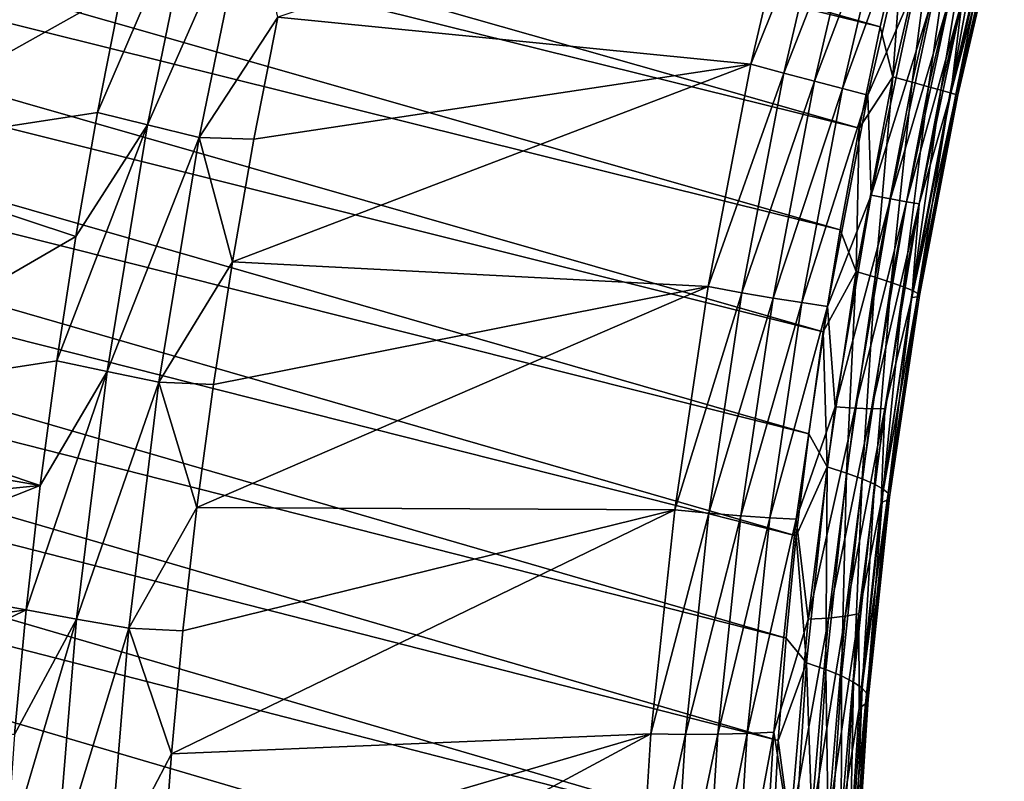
# Model space of a CAD drawing. Header units: metres. Extents: x -46 to 104, y -30 to 30.
# Tile 634 of 656: x 81.93 to 84.8, y 0.18 to 2.4. Entities that reach past the tile are written whole.
import ezdxf

# ---------------------------------------------------------------- set-up
doc = ezdxf.new("R2010")
doc.units = ezdxf.units.M
doc.layers.add('solid_26_000_502_XXX', color=7, linetype='CONTINUOUS')

msp = doc.modelspace()

# ---------------------------------------------------------------- linework, layer by layer
at = {"layer": 'solid_26_000_502_XXX'}
for points in [[(76.200562, 4.408911, 288.99704), (76.261185, 4.694271, 289.009491), (84.442299, 2.381253, 301.378632)], [(76.261185, 4.694271, 289.009491), (84.510521, 2.675307, 301.38736), (84.442299, 2.381253, 301.378632)], [(76.146202, 4.122533, 288.979919), (76.200562, 4.408911, 288.99704), (84.380432, 2.085978, 301.365112)], [(76.200562, 4.408911, 288.99704), (84.442299, 2.381253, 301.378632), (84.380432, 2.085978, 301.365112)], [(76.098145, 3.835345, 288.95813), (76.146202, 4.122533, 288.979919), (84.324959, 1.78969, 301.346863)], [(76.146202, 4.122533, 288.979919), (84.380432, 2.085978, 301.365112), (84.324959, 1.78969, 301.346863)], [(76.056419, 3.547557, 288.931732), (76.098145, 3.835345, 288.95813), (84.275917, 1.492599, 301.323853)], [(76.098145, 3.835345, 288.95813), (84.324959, 1.78969, 301.346863), (84.275917, 1.492599, 301.323853)], [(76.021065, 3.259377, 288.900696), (76.056419, 3.547557, 288.931732), (84.233345, 1.194915, 301.296112)], [(76.056419, 3.547557, 288.931732), (84.275917, 1.492599, 301.323853), (84.233345, 1.194915, 301.296112)], [(75.992104, 2.971016, 288.865051), (76.021065, 3.259377, 288.900696), (84.197266, 0.896849, 301.263672)], [(76.021065, 3.259377, 288.900696), (84.233345, 1.194915, 301.296112), (84.197266, 0.896849, 301.263672)], [(75.969559, 2.682683, 288.82486), (75.992104, 2.971016, 288.865051), (84.167717, 0.598612, 301.226532)], [(75.992104, 2.971016, 288.865051), (84.197266, 0.896849, 301.263672), (84.167717, 0.598612, 301.226532)], [(84.064148, 2.272697, 303.427826), (84.215477, 2.916221, 303.445496), (82.684509, 2.410279, 304.438965)], [(84.309456, 2.882002, 303.36496), (84.215477, 2.916221, 303.445496), (84.064148, 2.272697, 303.427826)], [(84.160439, 2.246523, 303.347229), (84.309456, 2.882002, 303.36496), (84.064148, 2.272697, 303.427826)], [(84.396858, 2.850762, 303.276184), (84.309456, 2.882002, 303.36496), (84.160439, 2.246523, 303.347229)], [(84.250046, 2.223113, 303.258392), (84.396858, 2.850762, 303.276184), (84.160439, 2.246523, 303.347229)], [(84.476662, 2.821721, 303.17984), (84.396858, 2.850762, 303.276184), (84.250046, 2.223113, 303.258392)], [(84.332024, 2.201784, 303.161987), (84.476662, 2.821721, 303.17984), (84.250046, 2.223113, 303.258392)], [(84.548302, 2.795088, 303.07663), (84.476662, 2.821721, 303.17984), (84.332024, 2.201784, 303.161987)], [(82.451385, 2.811577, 304.335266), (82.229118, 2.49252, 304.246826), (82.158638, 2.131808, 304.226715)], [(82.304283, 2.095977, 304.300537), (82.451385, 2.811577, 304.335266), (82.158638, 2.131808, 304.226715)], [(82.600479, 2.769789, 304.398895), (82.451385, 2.811577, 304.335266), (82.304283, 2.095977, 304.300537)], [(84.405785, 2.182692, 303.058746), (84.548302, 2.795088, 303.07663), (84.332024, 2.201784, 303.161987)], [(84.546257, 2.504949, 302.9617), (84.548302, 2.795088, 303.07663), (84.405785, 2.182692, 303.058746)], [(84.479103, 2.235388, 301.480042), (84.510521, 2.675307, 301.38736), (84.610046, 2.798441, 301.496521)], [(84.479103, 2.235388, 301.480042), (84.610046, 2.798441, 301.496521), (84.535583, 2.219906, 301.593964)], [(84.610046, 2.798441, 301.496521), (84.666893, 2.784257, 301.610443), (84.535583, 2.219906, 301.593964)], [(82.454659, 2.059371, 304.364227), (82.600479, 2.769789, 304.398895), (82.304283, 2.095977, 304.300537)], [(82.684509, 2.410279, 304.438965), (82.600479, 2.769789, 304.398895), (82.454659, 2.059371, 304.364227)], [(84.535583, 2.219906, 301.593964), (84.666893, 2.784257, 301.610443), (84.582458, 2.207001, 301.712463)], [(84.666893, 2.784257, 301.610443), (84.714325, 2.773317, 301.728943), (84.582458, 2.207001, 301.712463)], [(84.582458, 2.207001, 301.712463), (84.714325, 2.773317, 301.728943), (84.619377, 2.196774, 301.834717)], [(84.714325, 2.773317, 301.728943), (84.751991, 2.765708, 301.851166), (84.619377, 2.196774, 301.834717)], [(84.619377, 2.196774, 301.834717), (84.751991, 2.765708, 301.851166), (84.646088, 2.189343, 301.959808)], [(84.751991, 2.765708, 301.851166), (84.779633, 2.761542, 301.976227), (84.646088, 2.189343, 301.959808)], [(84.646088, 2.189343, 301.959808), (84.779633, 2.761542, 301.976227), (84.662399, 2.18477, 302.086853)], [(84.648071, 2.188181, 302.470215), (84.787025, 2.779289, 302.486481), (84.681282, 2.458922, 302.605133)], [(84.800758, 2.769751, 302.359283), (84.787025, 2.779289, 302.486481), (84.648071, 2.188181, 302.470215)], [(84.663391, 2.18418, 302.342987), (84.800758, 2.769751, 302.359283), (84.648071, 2.188181, 302.470215)], [(84.779633, 2.761542, 301.976227), (84.797058, 2.760852, 302.103241), (84.662399, 2.18477, 302.086853)], [(84.662399, 2.18477, 302.086853), (84.797058, 2.760852, 302.103241), (84.668182, 2.183042, 302.214874)], [(84.804115, 2.763592, 302.231232), (84.800758, 2.769751, 302.359283), (84.663391, 2.18418, 302.342987)], [(84.668182, 2.183042, 302.214874), (84.804115, 2.763592, 302.231232), (84.663391, 2.18418, 302.342987)], [(84.797058, 2.760852, 302.103241), (84.804115, 2.763592, 302.231232), (84.668182, 2.183042, 302.214874)], [(82.229118, 2.49252, 304.246826), (81.50502, 2.730291, 303.82251), (81.368805, 2.01054, 303.779175)], [(75.953445, 2.394588, 288.780121), (75.969559, 2.682683, 288.82486), (84.144714, 0.300416, 301.184723)], [(75.969559, 2.682683, 288.82486), (84.167717, 0.598612, 301.226532), (84.144714, 0.300416, 301.184723)], [(84.479103, 2.235388, 301.480042), (84.442299, 2.381253, 301.378632), (84.510521, 2.675307, 301.38736)], [(84.415543, 1.891166, 302.93515), (84.546257, 2.504949, 302.9617), (84.405785, 2.182692, 303.058746)], [(84.600967, 2.486786, 302.847046), (84.546257, 2.504949, 302.9617), (84.415543, 1.891166, 302.93515)], [(82.158638, 2.131808, 304.226715), (82.229118, 2.49252, 304.246826), (81.368805, 2.01054, 303.779175)], [(84.472092, 1.880152, 302.820557), (84.600967, 2.486786, 302.847046), (84.415543, 1.891166, 302.93515)], [(84.64608, 2.471407, 302.727875), (84.600967, 2.486786, 302.847046), (84.472092, 1.880152, 302.820557)], [(84.518959, 1.871585, 302.701477), (84.64608, 2.471407, 302.727875), (84.472092, 1.880152, 302.820557)], [(84.681282, 2.458922, 302.605133), (84.64608, 2.471407, 302.727875), (84.518959, 1.871585, 302.701477)], [(84.555801, 1.865527, 302.578827), (84.681282, 2.458922, 302.605133), (84.518959, 1.871585, 302.701477)], [(84.648071, 2.188181, 302.470215), (84.681282, 2.458922, 302.605133), (84.555801, 1.865527, 302.578827)], [(75.943764, 2.10694, 288.730865), (75.953445, 2.394588, 288.780121), (84.128265, 0.00247, 301.138275)], [(75.953445, 2.394588, 288.780121), (84.144714, 0.300416, 301.184723), (84.128265, 0.00247, 301.138275)], [(82.614502, 2.054039, 304.419342), (82.684509, 2.410279, 304.438965), (82.454659, 2.059371, 304.364227)], [(84.064148, 2.272697, 303.427826), (82.684509, 2.410279, 304.438965), (82.614502, 2.054039, 304.419342)], [(84.479103, 2.235388, 301.480042), (84.380432, 2.085978, 301.365112), (84.442299, 2.381253, 301.378632)], [(84.064148, 2.272697, 303.427826), (82.614502, 2.054039, 304.419342), (82.551735, 1.69675, 304.394379)], [(83.939789, 1.624285, 303.389984), (84.064148, 2.272697, 303.427826), (82.551735, 1.69675, 304.394379)], [(84.160439, 2.246523, 303.347229), (84.064148, 2.272697, 303.427826), (83.939789, 1.624285, 303.389984)], [(84.037971, 1.606256, 303.309631), (84.160439, 2.246523, 303.347229), (83.939789, 1.624285, 303.389984)], [(84.250046, 2.223113, 303.258392), (84.160439, 2.246523, 303.347229), (84.037971, 1.606256, 303.309631)], [(84.129395, 1.590766, 303.221039), (84.250046, 2.223113, 303.258392), (84.037971, 1.606256, 303.309631)], [(84.332024, 2.201784, 303.161987), (84.250046, 2.223113, 303.258392), (84.129395, 1.590766, 303.221039)], [(84.371506, 1.668189, 301.446075), (84.380432, 2.085978, 301.365112), (84.479103, 2.235388, 301.480042)], [(84.371506, 1.668189, 301.446075), (84.479103, 2.235388, 301.480042), (84.427681, 1.651394, 301.559937)], [(84.479103, 2.235388, 301.480042), (84.535583, 2.219906, 301.593964), (84.427681, 1.651394, 301.559937)], [(84.427681, 1.651394, 301.559937), (84.535583, 2.219906, 301.593964), (84.474091, 1.636501, 301.678406)], [(84.535583, 2.219906, 301.593964), (84.582458, 2.207001, 301.712463), (84.474091, 1.636501, 301.678406)], [(84.213165, 1.57724, 303.124878), (84.332024, 2.201784, 303.161987), (84.129395, 1.590766, 303.221039)], [(84.405785, 2.182692, 303.058746), (84.332024, 2.201784, 303.161987), (84.213165, 1.57724, 303.124878)], [(84.474091, 1.636501, 301.678406), (84.582458, 2.207001, 301.712463), (84.510399, 1.623623, 301.800568)], [(84.582458, 2.207001, 301.712463), (84.619377, 2.196774, 301.834717), (84.510399, 1.623623, 301.800568)], [(84.510399, 1.623623, 301.800568), (84.619377, 2.196774, 301.834717), (84.536346, 1.612889, 301.925568)], [(84.533875, 1.592589, 302.435425), (84.648071, 2.188181, 302.470215), (84.555801, 1.865527, 302.578827)], [(84.663391, 2.18418, 302.342987), (84.648071, 2.188181, 302.470215), (84.533875, 1.592589, 302.435425)], [(84.550499, 1.594193, 302.30835), (84.663391, 2.18418, 302.342987), (84.533875, 1.592589, 302.435425)], [(84.619377, 2.196774, 301.834717), (84.646088, 2.189343, 301.959808), (84.536346, 1.612889, 301.925568)], [(84.536346, 1.612889, 301.925568), (84.646088, 2.189343, 301.959808), (84.551743, 1.604385, 302.05249)], [(84.668182, 2.183042, 302.214874), (84.663391, 2.18418, 302.342987), (84.550499, 1.594193, 302.30835)], [(84.646088, 2.189343, 301.959808), (84.662399, 2.18477, 302.086853), (84.551743, 1.604385, 302.05249)], [(84.551743, 1.604385, 302.05249), (84.662399, 2.18477, 302.086853), (84.556473, 1.598136, 302.180389)], [(84.662399, 2.18477, 302.086853), (84.668182, 2.183042, 302.214874), (84.556473, 1.598136, 302.180389)], [(84.288673, 1.565777, 303.021881), (84.405785, 2.182692, 303.058746), (84.213165, 1.57724, 303.124878)], [(84.415543, 1.891166, 302.93515), (84.405785, 2.182692, 303.058746), (84.288673, 1.565777, 303.021881)], [(84.556473, 1.598136, 302.180389), (84.668182, 2.183042, 302.214874), (84.550499, 1.594193, 302.30835)], [(82.095451, 1.770087, 304.201172), (82.158638, 2.131808, 304.226715), (81.368805, 2.01054, 303.779175)], [(82.304283, 2.095977, 304.300537), (82.158638, 2.131808, 304.226715), (82.095451, 1.770087, 304.201172)], [(75.940544, 1.819948, 288.677155), (75.943764, 2.10694, 288.730865), (84.115105, -0.591823, 301.031677)], [(75.943764, 2.10694, 288.730865), (84.118401, -0.295013, 301.08725), (84.115105, -0.591823, 301.031677)], [(75.943764, 2.10694, 288.730865), (84.128265, 0.00247, 301.138275), (84.118401, -0.295013, 301.08725)], [(82.304283, 2.095977, 304.300537), (82.095451, 1.770087, 304.201172), (82.039612, 1.407579, 304.170227)], [(82.186172, 1.376382, 304.244324), (82.304283, 2.095977, 304.300537), (82.039612, 1.407579, 304.170227)], [(82.454659, 2.059371, 304.364227), (82.304283, 2.095977, 304.300537), (82.186172, 1.376382, 304.244324)], [(84.371506, 1.668189, 301.446075), (84.324959, 1.78969, 301.346863), (84.380432, 2.085978, 301.365112)], [(82.33757, 1.345005, 304.308319), (82.454659, 2.059371, 304.364227), (82.186172, 1.376382, 304.244324)], [(82.551735, 1.69675, 304.394379), (82.454659, 2.059371, 304.364227), (82.33757, 1.345005, 304.308319)], [(82.551735, 1.69675, 304.394379), (82.614502, 2.054039, 304.419342), (82.454659, 2.059371, 304.364227)], [(82.095451, 1.770087, 304.201172), (81.368805, 2.01054, 303.779175), (81.263062, 1.287922, 303.716156)], [(84.310555, 1.273579, 302.889496), (84.415543, 1.891166, 302.93515), (84.288673, 1.565777, 303.021881)], [(84.472092, 1.880152, 302.820557), (84.415543, 1.891166, 302.93515), (84.310555, 1.273579, 302.889496)], [(84.368576, 1.269785, 302.775269), (84.472092, 1.880152, 302.820557), (84.310555, 1.273579, 302.889496)], [(84.518959, 1.871585, 302.701477), (84.472092, 1.880152, 302.820557), (84.368576, 1.269785, 302.775269)], [(84.416855, 1.268098, 302.656525), (84.518959, 1.871585, 302.701477), (84.368576, 1.269785, 302.775269)], [(84.555801, 1.865527, 302.578827), (84.518959, 1.871585, 302.701477), (84.416855, 1.268098, 302.656525)], [(84.455032, 1.268529, 302.53418), (84.555801, 1.865527, 302.578827), (84.416855, 1.268098, 302.656525)], [(84.533875, 1.592589, 302.435425), (84.555801, 1.865527, 302.578827), (84.455032, 1.268529, 302.53418)], [(75.940544, 1.819948, 288.677155), (84.115105, -0.591823, 301.031677), (84.118401, -0.88775, 300.971558)], [(75.943764, 1.533823, 288.618988), (75.940544, 1.819948, 288.677155), (84.118401, -0.88775, 300.971558)], [(84.371506, 1.668189, 301.446075), (84.275917, 1.492599, 301.323853), (84.324959, 1.78969, 301.346863)], [(82.039612, 1.407579, 304.170227), (82.095451, 1.770087, 304.201172), (81.263062, 1.287922, 303.716156)], [(82.496254, 1.338634, 304.364075), (82.551735, 1.69675, 304.394379), (82.33757, 1.345005, 304.308319)], [(83.939789, 1.624285, 303.389984), (82.551735, 1.69675, 304.394379), (82.496254, 1.338634, 304.364075)], [(84.287529, 1.098313, 301.394745), (84.275917, 1.492599, 301.323853), (84.371506, 1.668189, 301.446075)], [(84.287529, 1.098313, 301.394745), (84.371506, 1.668189, 301.446075), (84.343468, 1.080195, 301.508514)], [(84.371506, 1.668189, 301.446075), (84.427681, 1.651394, 301.559937), (84.343468, 1.080195, 301.508514)], [(84.343468, 1.080195, 301.508514), (84.427681, 1.651394, 301.559937), (84.389519, 1.063297, 301.626831)], [(84.427681, 1.651394, 301.559937), (84.474091, 1.636501, 301.678406), (84.389519, 1.063297, 301.626831)], [(83.939789, 1.624285, 303.389984), (82.496254, 1.338634, 304.364075), (82.448074, 0.979721, 304.328369)], [(83.842712, 0.972705, 303.332031), (83.939789, 1.624285, 303.389984), (82.448074, 0.979721, 304.328369)], [(84.037971, 1.606256, 303.309631), (83.939789, 1.624285, 303.389984), (83.842712, 0.972705, 303.332031)], [(84.389519, 1.063297, 301.626831), (84.474091, 1.636501, 301.678406), (84.425346, 1.047748, 301.74884)], [(84.474091, 1.636501, 301.678406), (84.510399, 1.623623, 301.800568), (84.425346, 1.047748, 301.74884)], [(84.425346, 1.047748, 301.74884), (84.510399, 1.623623, 301.800568), (84.450691, 1.033683, 301.873627)], [(84.510399, 1.623623, 301.800568), (84.536346, 1.612889, 301.925568), (84.450691, 1.033683, 301.873627)], [(84.450691, 1.033683, 301.873627), (84.536346, 1.612889, 301.925568), (84.46537, 1.021217, 302.000275)], [(84.536346, 1.612889, 301.925568), (84.551743, 1.604385, 302.05249), (84.46537, 1.021217, 302.000275)], [(83.942383, 0.962887, 303.252228), (84.037971, 1.606256, 303.309631), (83.842712, 0.972705, 303.332031)], [(84.129395, 1.590766, 303.221039), (84.037971, 1.606256, 303.309631), (83.942383, 0.962887, 303.252228)], [(84.035225, 0.95538, 303.164185), (84.129395, 1.590766, 303.221039), (83.942383, 0.962887, 303.252228)], [(84.213165, 1.57724, 303.124878), (84.129395, 1.590766, 303.221039), (84.035225, 0.95538, 303.164185)], [(84.550499, 1.594193, 302.30835), (84.533875, 1.592589, 302.435425), (84.44474, 0.99409, 302.382172)], [(84.462387, 1.001344, 302.255493), (84.550499, 1.594193, 302.30835), (84.44474, 0.99409, 302.382172)], [(84.44474, 0.99409, 302.382172), (84.533875, 1.592589, 302.435425), (84.455032, 1.268529, 302.53418)], [(84.556473, 1.598136, 302.180389), (84.550499, 1.594193, 302.30835), (84.462387, 1.001344, 302.255493)], [(84.469284, 1.01041, 302.127869), (84.556473, 1.598136, 302.180389), (84.462387, 1.001344, 302.255493)], [(84.46537, 1.021217, 302.000275), (84.551743, 1.604385, 302.05249), (84.469284, 1.01041, 302.127869)], [(84.551743, 1.604385, 302.05249), (84.556473, 1.598136, 302.180389), (84.469284, 1.01041, 302.127869)], [(84.120392, 0.949719, 303.068573), (84.213165, 1.57724, 303.124878), (84.035225, 0.95538, 303.164185)], [(84.288673, 1.565777, 303.021881), (84.213165, 1.57724, 303.124878), (84.120392, 0.949719, 303.068573)], [(84.197266, 0.945945, 302.966064), (84.288673, 1.565777, 303.021881), (84.120392, 0.949719, 303.068573)], [(84.310555, 1.273579, 302.889496), (84.288673, 1.565777, 303.021881), (84.197266, 0.945945, 302.966064)], [(75.943764, 1.533823, 288.618988), (84.118401, -0.88775, 300.971558), (84.128265, -1.182584, 300.906952)], [(75.953445, 1.248771, 288.556427), (75.943764, 1.533823, 288.618988), (84.128265, -1.182584, 300.906952)], [(84.287529, 1.098313, 301.394745), (84.233345, 1.194915, 301.296112), (84.275917, 1.492599, 301.323853)], [(81.991142, 1.044509, 304.133942), (82.039612, 1.407579, 304.170227), (81.263062, 1.287922, 303.716156)], [(82.186172, 1.376382, 304.244324), (82.039612, 1.407579, 304.170227), (81.991142, 1.044509, 304.133942)], [(82.186172, 1.376382, 304.244324), (81.991142, 1.044509, 304.133942), (81.950081, 0.6811, 304.092285)], [(82.097328, 0.654562, 304.166809), (82.186172, 1.376382, 304.244324), (81.950081, 0.6811, 304.092285)], [(82.33757, 1.345005, 304.308319), (82.186172, 1.376382, 304.244324), (82.097328, 0.654562, 304.166809)], [(82.249496, 0.628441, 304.231262), (82.33757, 1.345005, 304.308319), (82.097328, 0.654562, 304.166809)], [(82.448074, 0.979721, 304.328369), (82.33757, 1.345005, 304.308319), (82.249496, 0.628441, 304.231262)], [(82.448074, 0.979721, 304.328369), (82.496254, 1.338634, 304.364075), (82.33757, 1.345005, 304.308319)], [(81.991142, 1.044509, 304.133942), (81.263062, 1.287922, 303.716156), (81.285034, 1.166346, 303.726135)], [(84.231567, 0.653816, 302.82486), (84.310555, 1.273579, 302.889496), (84.197266, 0.945945, 302.966064)], [(84.368576, 1.269785, 302.775269), (84.310555, 1.273579, 302.889496), (84.231567, 0.653816, 302.82486)], [(84.290703, 0.657287, 302.711243), (84.368576, 1.269785, 302.775269), (84.231567, 0.653816, 302.82486)], [(84.416855, 1.268098, 302.656525), (84.368576, 1.269785, 302.775269), (84.290703, 0.657287, 302.711243)], [(84.340042, 0.662522, 302.593109), (84.416855, 1.268098, 302.656525), (84.290703, 0.657287, 302.711243)], [(84.455032, 1.268529, 302.53418), (84.416855, 1.268098, 302.656525), (84.340042, 0.662522, 302.593109)], [(84.379219, 0.669483, 302.471313), (84.455032, 1.268529, 302.53418), (84.340042, 0.662522, 302.593109)], [(84.44474, 0.99409, 302.382172), (84.455032, 1.268529, 302.53418), (84.379219, 0.669483, 302.471313)], [(75.953445, 1.248771, 288.556427), (84.128265, -1.182584, 300.906952), (84.144714, -1.476117, 300.837921)], [(75.969559, 0.965, 288.489532), (75.953445, 1.248771, 288.556427), (84.144714, -1.476117, 300.837921)], [(84.287529, 1.098313, 301.394745), (84.197266, 0.896849, 301.263672), (84.233345, 1.194915, 301.296112)], [(81.991142, 1.044509, 304.133942), (81.285034, 1.166346, 303.726135), (81.316864, 0.977705, 303.73819)], [(84.227394, 0.527239, 301.326141), (84.197266, 0.896849, 301.263672), (84.287529, 1.098313, 301.394745)], [(84.227394, 0.527239, 301.326141), (84.287529, 1.098313, 301.394745), (84.283157, 0.507791, 301.439819)], [(84.287529, 1.098313, 301.394745), (84.343468, 1.080195, 301.508514), (84.283157, 0.507791, 301.439819)], [(84.283157, 0.507791, 301.439819), (84.343468, 1.080195, 301.508514), (84.328949, 0.488881, 301.557922)], [(84.343468, 1.080195, 301.508514), (84.389519, 1.063297, 301.626831), (84.328949, 0.488881, 301.557922)], [(84.328949, 0.488881, 301.557922), (84.389519, 1.063297, 301.626831), (84.364433, 0.470649, 301.679626)], [(84.389519, 1.063297, 301.626831), (84.425346, 1.047748, 301.74884), (84.364433, 0.470649, 301.679626)], [(81.991142, 1.044509, 304.133942), (81.316864, 0.977705, 303.73819), (81.345993, 0.788854, 303.745972)], [(81.950081, 0.6811, 304.092285), (81.991142, 1.044509, 304.133942), (81.345993, 0.788854, 303.745972)], [(84.364433, 0.470649, 301.679626), (84.425346, 1.047748, 301.74884), (84.389351, 0.453239, 301.804077)], [(84.425346, 1.047748, 301.74884), (84.450691, 1.033683, 301.873627), (84.389351, 0.453239, 301.804077)], [(84.389351, 0.453239, 301.804077), (84.450691, 1.033683, 301.873627), (84.403519, 0.436793, 301.930298)], [(84.469284, 1.01041, 302.127869), (84.462387, 1.001344, 302.255493), (84.399284, 0.407197, 302.184509)], [(84.406837, 0.421408, 302.057434), (84.469284, 1.01041, 302.127869), (84.399284, 0.407197, 302.184509)], [(84.450691, 1.033683, 301.873627), (84.46537, 1.021217, 302.000275), (84.403519, 0.436793, 301.930298)], [(84.403519, 0.436793, 301.930298), (84.46537, 1.021217, 302.000275), (84.406837, 0.421408, 302.057434)], [(84.46537, 1.021217, 302.000275), (84.469284, 1.01041, 302.127869), (84.406837, 0.421408, 302.057434)], [(82.407257, 0.62051, 304.287354), (82.448074, 0.979721, 304.328369), (82.249496, 0.628441, 304.231262)], [(83.842712, 0.972705, 303.332031), (82.448074, 0.979721, 304.328369), (82.407257, 0.62051, 304.287354)], [(84.380905, 0.394268, 302.310638), (84.44474, 0.99409, 302.382172), (84.379219, 0.669483, 302.471313)], [(84.462387, 1.001344, 302.255493), (84.44474, 0.99409, 302.382172), (84.380905, 0.394268, 302.310638)], [(84.399284, 0.407197, 302.184509), (84.462387, 1.001344, 302.255493), (84.380905, 0.394268, 302.310638)], [(75.969559, 0.965, 288.489532), (84.144714, -1.476117, 300.837921), (84.167717, -1.768141, 300.764496)], [(75.992104, 0.682717, 288.418365), (75.969559, 0.965, 288.489532), (84.167717, -1.768141, 300.764496)], [(83.842712, 0.972705, 303.332031), (82.407257, 0.62051, 304.287354), (82.373848, 0.261354, 304.241089)], [(83.773193, 0.319683, 303.25415), (83.842712, 0.972705, 303.332031), (82.373848, 0.261354, 304.241089)], [(83.942383, 0.962887, 303.252228), (83.842712, 0.972705, 303.332031), (83.773193, 0.319683, 303.25415)], [(83.873924, 0.318111, 303.175201), (83.942383, 0.962887, 303.252228), (83.773193, 0.319683, 303.25415)], [(84.035225, 0.95538, 303.164185), (83.942383, 0.962887, 303.252228), (83.873924, 0.318111, 303.175201)], [(83.967789, 0.318622, 303.087982), (84.035225, 0.95538, 303.164185), (83.873924, 0.318111, 303.175201)], [(84.120392, 0.949719, 303.068573), (84.035225, 0.95538, 303.164185), (83.967789, 0.318622, 303.087982)], [(84.053955, 0.320858, 302.993195), (84.120392, 0.949719, 303.068573), (83.967789, 0.318622, 303.087982)], [(84.197266, 0.945945, 302.966064), (84.120392, 0.949719, 303.068573), (84.053955, 0.320858, 302.993195)], [(84.131813, 0.324804, 302.89151), (84.197266, 0.945945, 302.966064), (84.053955, 0.320858, 302.993195)], [(84.231567, 0.653816, 302.82486), (84.197266, 0.945945, 302.966064), (84.131813, 0.324804, 302.89151)], [(84.227394, 0.527239, 301.326141), (84.167717, 0.598612, 301.226532), (84.197266, 0.896849, 301.263672)], [(81.950081, 0.6811, 304.092285), (81.345993, 0.788854, 303.745972), (81.372406, 0.599922, 303.749573)], [(75.992104, 0.682717, 288.418365), (84.167717, -1.768141, 300.764496), (84.197266, -2.058449, 300.686737)], [(76.021065, 0.402126, 288.342926), (75.992104, 0.682717, 288.418365), (84.197266, -2.058449, 300.686737)], [(81.950081, 0.6811, 304.092285), (81.372406, 0.599922, 303.749573), (81.396072, 0.410974, 303.748932)], [(81.916451, 0.317576, 304.045319), (81.950081, 0.6811, 304.092285), (81.396072, 0.410974, 303.748932)], [(82.097328, 0.654562, 304.166809), (81.950081, 0.6811, 304.092285), (81.916451, 0.317576, 304.045319)], [(84.340042, 0.662522, 302.593109), (84.290703, 0.657287, 302.711243), (84.238678, 0.044268, 302.628693)], [(84.288727, 0.056441, 302.511414), (84.340042, 0.662522, 302.593109), (84.238678, 0.044268, 302.628693)], [(84.379219, 0.669483, 302.471313), (84.340042, 0.662522, 302.593109), (84.288727, 0.056441, 302.511414)], [(84.328568, 0.069946, 302.390411), (84.379219, 0.669483, 302.471313), (84.288727, 0.056441, 302.511414)], [(84.380905, 0.394268, 302.310638), (84.379219, 0.669483, 302.471313), (84.328568, 0.069946, 302.390411)], [(82.097328, 0.654562, 304.166809), (81.916451, 0.317576, 304.045319), (81.890274, -0.045838, 303.993042)], [(82.037979, -0.067708, 304.068146), (82.097328, 0.654562, 304.166809), (81.890274, -0.045838, 303.993042)], [(82.249496, 0.628441, 304.231262), (82.097328, 0.654562, 304.166809), (82.037979, -0.067708, 304.068146)], [(84.178795, 0.033514, 302.741425), (84.231567, 0.653816, 302.82486), (84.131813, 0.324804, 302.89151)], [(84.290703, 0.657287, 302.711243), (84.231567, 0.653816, 302.82486), (84.178795, 0.033514, 302.741425)], [(84.238678, 0.044268, 302.628693), (84.290703, 0.657287, 302.711243), (84.178795, 0.033514, 302.741425)], [(82.190666, -0.088561, 304.13327), (82.249496, 0.628441, 304.231262), (82.037979, -0.067708, 304.068146)], [(82.373848, 0.261354, 304.241089), (82.249496, 0.628441, 304.231262), (82.190666, -0.088561, 304.13327)], [(82.373848, 0.261354, 304.241089), (82.407257, 0.62051, 304.287354), (82.249496, 0.628441, 304.231262)], [(84.227394, 0.527239, 301.326141), (84.144714, 0.300416, 301.184723), (84.167717, 0.598612, 301.226532)], [(84.191246, -0.043555, 301.240509), (84.144714, 0.300416, 301.184723), (84.227394, 0.527239, 301.326141)], [(84.191246, -0.043555, 301.240509), (84.227394, 0.527239, 301.326141), (84.24691, -0.064333, 301.353973)], [(84.227394, 0.527239, 301.326141), (84.283157, 0.507791, 301.439819), (84.24691, -0.064333, 301.353973)], [(84.24691, -0.064333, 301.353973), (84.283157, 0.507791, 301.439819), (84.292549, -0.085257, 301.471802)], [(84.283157, 0.507791, 301.439819), (84.328949, 0.488881, 301.557922), (84.292549, -0.085257, 301.471802)], [(84.292549, -0.085257, 301.471802), (84.328949, 0.488881, 301.557922), (84.32782, -0.106173, 301.59314)], [(84.328949, 0.488881, 301.557922), (84.364433, 0.470649, 301.679626), (84.32782, -0.106173, 301.59314)], [(84.32782, -0.106173, 301.59314), (84.364433, 0.470649, 301.679626), (84.352478, -0.12693, 301.717102)], [(84.364433, 0.470649, 301.679626), (84.389351, 0.453239, 301.804077), (84.352478, -0.12693, 301.717102)], [(84.352478, -0.12693, 301.717102), (84.389351, 0.453239, 301.804077), (84.366341, -0.147357, 301.842804)], [(84.389351, 0.453239, 301.804077), (84.403519, 0.436793, 301.930298), (84.366341, -0.147357, 301.842804)], [(84.366341, -0.147357, 301.842804), (84.403519, 0.436793, 301.930298), (84.369308, -0.167323, 301.969269)], [(84.403519, 0.436793, 301.930298), (84.406837, 0.421408, 302.057434), (84.369308, -0.167323, 301.969269)], [(84.399284, 0.407197, 302.184509), (84.380905, 0.394268, 302.310638), (84.342537, -0.205289, 302.220947)], [(84.361351, -0.186681, 302.095642), (84.399284, 0.407197, 302.184509), (84.342537, -0.205289, 302.220947)], [(84.406837, 0.421408, 302.057434), (84.399284, 0.407197, 302.184509), (84.361351, -0.186681, 302.095642)], [(84.369308, -0.167323, 301.969269), (84.406837, 0.421408, 302.057434), (84.361351, -0.186681, 302.095642)], [(76.021065, 0.402126, 288.342926), (84.197266, -2.058449, 300.686737), (84.233345, -2.346835, 300.604706)], [(76.056419, 0.123432, 288.263275), (76.021065, 0.402126, 288.342926), (84.233345, -2.346835, 300.604706)], [(84.342537, -0.205289, 302.220947), (84.380905, 0.394268, 302.310638), (84.328568, 0.069946, 302.390411)], [(83.773193, 0.319683, 303.25415), (82.347847, -0.09763, 304.189575), (82.329262, -0.456298, 304.132812)], [(83.731407, -0.333052, 303.156525), (83.773193, 0.319683, 303.25415), (82.329262, -0.456298, 304.132812)], [(83.773193, 0.319683, 303.25415), (82.373848, 0.261354, 304.241089), (82.347847, -0.09763, 304.189575)], [(83.873924, 0.318111, 303.175201), (83.773193, 0.319683, 303.25415), (83.731407, -0.333052, 303.156525)], [(83.832779, -0.326372, 303.078735), (83.873924, 0.318111, 303.175201), (83.731407, -0.333052, 303.156525)], [(83.967789, 0.318622, 303.087982), (83.873924, 0.318111, 303.175201), (83.832779, -0.326372, 303.078735)], [(83.927254, -0.317841, 302.992645), (83.967789, 0.318622, 303.087982), (83.832779, -0.326372, 303.078735)], [(84.053955, 0.320858, 302.993195), (83.967789, 0.318622, 303.087982), (83.927254, -0.317841, 302.992645)], [(84.014023, -0.307703, 302.898987), (84.053955, 0.320858, 302.993195), (83.927254, -0.317841, 302.992645)], [(84.131813, 0.324804, 302.89151), (84.053955, 0.320858, 302.993195), (84.014023, -0.307703, 302.898987)], [(84.092468, -0.296033, 302.798401), (84.131813, 0.324804, 302.89151), (84.014023, -0.307703, 302.898987)], [(84.178795, 0.033514, 302.741425), (84.131813, 0.324804, 302.89151), (84.092468, -0.296033, 302.798401)], [(84.191246, -0.043555, 301.240509), (84.128265, 0.00247, 301.138275), (84.144714, 0.300416, 301.184723)], [(82.347847, -0.09763, 304.189575), (82.373848, 0.261354, 304.241089), (82.190666, -0.088561, 304.13327)]]:
    msp.add_3dface(points, dxfattribs=at)

doc.saveas('drawing.dxf')
